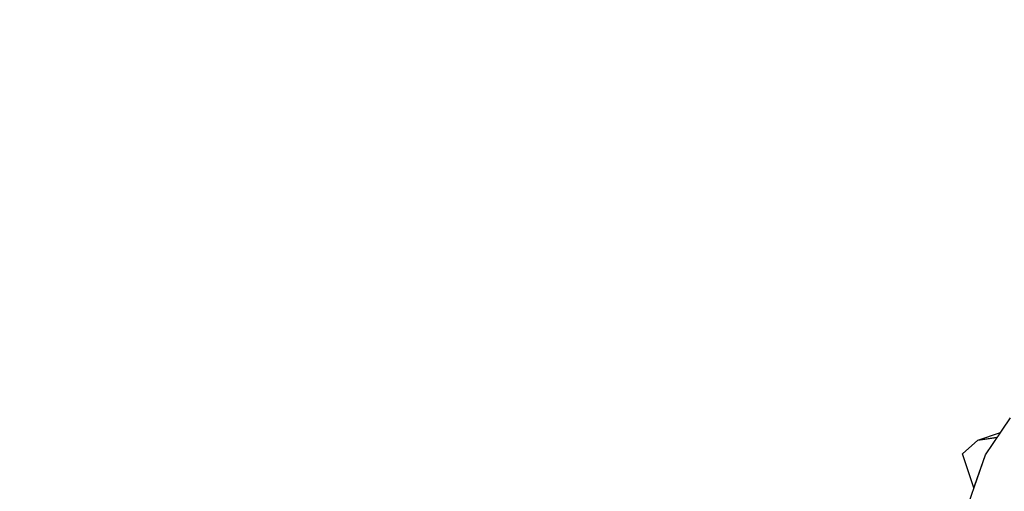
# Model space of a CAD drawing. Header units: millimetres. Extents: x -25478 to 4005, y -8416 to 11348.
# Tile 369 of 580: x -7149 to -6856, y 9541 to 9681. Entities that reach past the tile are written whole.
import ezdxf

# ---------------------------------------------------------------- set-up
doc = ezdxf.new("R2010")
doc.units = ezdxf.units.MM
doc.header["$MEASUREMENT"] = 0
doc.linetypes.add('Wipeout_Contour', pattern=[1000, 0, -1000])
for name, color, linetype in [('POHLED ZÁPADNÍ_1_Nové_Konstrukce - krov', 7, 'Continuous'), ('POHLED ZÁPADNÍ_1_Nové_Výplně - Povrchové', 7, 'Continuous'), ('POHLED ZÁPADNÍ_1_Výplně - Povrchové', 7, 'Continuous')]:
    doc.layers.add(name, color=color, linetype=linetype)

msp = doc.modelspace()

# ---------------------------------------------------------------- wipeouts: each hides what was drawn before it
at = {"color": 254, "linetype": 'Wipeout_Contour', "lineweight": 0, "ltscale": 326246.822201}
msp.add_wipeout([(-7716.95, 8883.6), (-10986.18, 7217.84), (-10980.52, 7217.84), (-10980.52, 7042.29), (-10973.11, 7046.06), (-10973.11, 7180), (-10723.42, 7180), (-10723.42, 7300), (-10583.42, 7300), (-10583.42, 7244.63), (-7875.74, 8624.34), (-7875.74, 8727.47), (-7730.3, 8727.47), (-7730.3, 8698.45), (-5604.31, 9781.76), (-5604.31, 9960.05), (-6608.56, 9448.36), (-6609.06, 9449.35), (-6627.21, 9440.1), (-6626.12, 9437.96), (-6661.76, 9419.8), (-6662.62, 9419.8), (-7619.72, 8932.13), (-7704.24, 8888.63), (-7705.12, 8888.63), (-7706.02, 8890.39), (-7717.45, 8884.57)], dxfattribs=at).dxf.layer = 'POHLED ZÁPADNÍ_1_Výplně - Povrchové'

# ---------------------------------------------------------------- next in the draw order: wipeouts: each hides what was drawn before it
at = {"color": 254, "linetype": 'Wipeout_Contour', "lineweight": 0, "ltscale": 58986.771526}
msp.add_wipeout([(-7712.45, 9043.11), (-7711.62, 9043.11), (-7710.98, 9037.13), (-6688.24, 9558.24), (-6690.96, 9563.59)], dxfattribs=at).dxf.layer = 'POHLED ZÁPADNÍ_1_Nové_Výplně - Povrchové'

# ---------------------------------------------------------------- next in the draw order: wipeouts: each hides what was drawn before it
at = {"color": 254, "linetype": 'Wipeout_Contour', "lineweight": 0, "ltscale": 47022.97871}
msp.add_wipeout([(-6850.32, 9546.22), (-6845.34, 9560.43), (-6854.11, 9558.27), (-6859.17, 9543.84)], dxfattribs=at).dxf.layer = 'POHLED ZÁPADNÍ_1_Nové_Výplně - Povrchové'

# ---------------------------------------------------------------- next in the draw order: wipeouts: each hides what was drawn before it
at = {"color": 254, "linetype": 'Wipeout_Contour', "lineweight": 0, "ltscale": 47055.137342}
msp.add_wipeout([(-6861.75, 9551.97), (-6854.11, 9558.27), (-6846.57, 9569.49), (-6854.34, 9563.01)], dxfattribs=at).dxf.layer = 'POHLED ZÁPADNÍ_1_Nové_Výplně - Povrchové'
at = {"color": 254, "linetype": 'Wipeout_Contour', "lineweight": 0, "ltscale": 46980.689263}
msp.add_wipeout([(-6852.72, 9529.3), (-6850.32, 9546.22), (-6859.17, 9543.84), (-6861.61, 9526.64)], dxfattribs=at).dxf.layer = 'POHLED ZÁPADNÍ_1_Nové_Výplně - Povrchové'

# ---------------------------------------------------------------- next in the draw order: wipeouts: each hides what was drawn before it
at = {"color": 254, "linetype": 'Wipeout_Contour', "lineweight": 0, "ltscale": 46986.141612}
msp.add_wipeout([(-6869.13, 9520.87), (-6861.61, 9526.64), (-6859.17, 9543.84), (-6866.73, 9537.78)], dxfattribs=at).dxf.layer = 'POHLED ZÁPADNÍ_1_Nové_Výplně - Povrchové'

# ---------------------------------------------------------------- next in the draw order: wipeouts: each hides what was drawn before it
at = {"color": 254, "linetype": 'Wipeout_Contour', "lineweight": 0, "ltscale": 47028.371078}
msp.add_wipeout([(-6866.73, 9537.78), (-6859.17, 9543.84), (-6854.11, 9558.27), (-6861.75, 9551.97)], dxfattribs=at).dxf.layer = 'POHLED ZÁPADNÍ_1_Nové_Výplně - Povrchové'

# ---------------------------------------------------------------- next in the draw order: wipeouts: each hides what was drawn before it
at = {"color": 254, "linetype": 'Wipeout_Contour', "lineweight": 0, "ltscale": 35293.52867}
msp.add_wipeout([(-6864.07, 9556.36), (-6858.46, 9557.25), (-6857.29, 9558.62)], dxfattribs=at).dxf.layer = 'POHLED ZÁPADNÍ_1_Nové_Výplně - Povrchové'

# ---------------------------------------------------------------- next in the draw order: wipeouts: each hides what was drawn before it
at = {"color": 254, "linetype": 'Wipeout_Contour', "lineweight": 0, "ltscale": 58811.554463}
msp.add_wipeout([(-6864.07, 9556.36), (-6868.54, 9552.33), (-6865.18, 9542.2), (-6861.75, 9551.97), (-6858.32, 9557.08)], dxfattribs=at).dxf.layer = 'POHLED ZÁPADNÍ_1_Nové_Výplně - Povrchové'

# ---------------------------------------------------------------- next in the draw order: linework, layer by layer
at = {"layer": 'POHLED ZÁPADNÍ_1_Nové_Konstrukce - krov', "color": 1, "linetype": 'Continuous', "lineweight": 25}
for p, q in [((-6861.75, 9551.97), (-6854.34, 9563.01)), ((-6864.07, 9556.36), (-6857.29, 9558.62)), ((-6868.54, 9552.33), (-6864.07, 9556.36)), ((-6864.07, 9556.36), (-6858.46, 9557.25)), ((-6858.46, 9557.25), (-6858.32, 9557.08)), ((-6865.18, 9542.2), (-6868.54, 9552.33)), ((-6866.73, 9537.78), (-6861.75, 9551.97))]:
    msp.add_line(p, q, dxfattribs=at)

doc.saveas('drawing.dxf')
